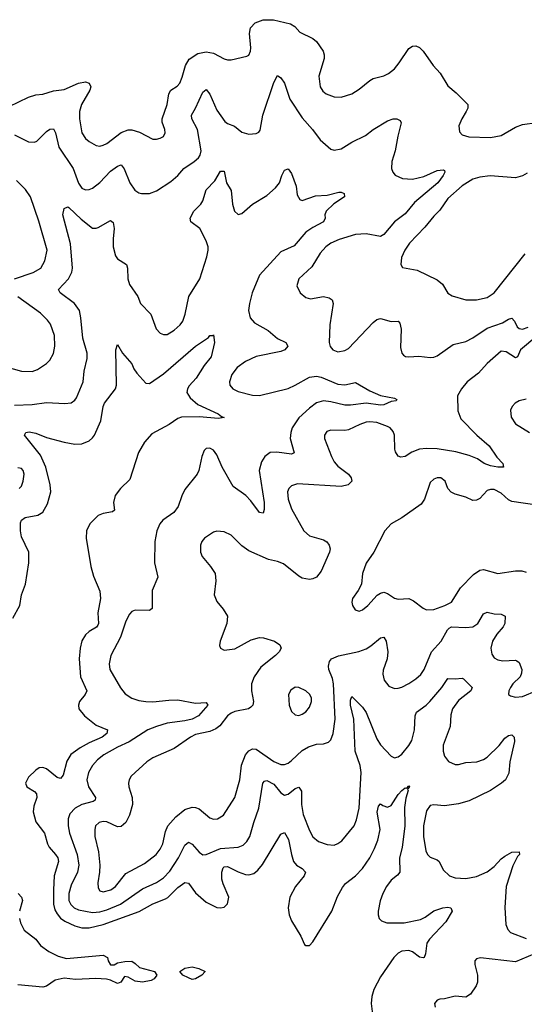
# Model space of a CAD drawing. Header units: inches. Extents: x 1649636 to 1815363, y 506543 to 641975.
# Tile 596 of 656: x 1760680 to 1763520, y 593386 to 598928. Entities that reach past the tile are written whole.
import ezdxf

# ---------------------------------------------------------------- set-up
doc = ezdxf.new("R2010")
doc.units = ezdxf.units.IN
doc.header["$MEASUREMENT"] = 0
doc.layers.add('B7569', color=7, linetype='Continuous')

msp = doc.modelspace()

# ---------------------------------------------------------------- linework, layer by layer
at = {"layer": 'B7569', "color": 5}
for points, elevation in [([(1760620.6, 598439.4), (1760730, 598491.4), (1760770, 598504), (1760810, 598508.8), (1760870, 598527.9), (1760930, 598534.7), (1761010, 598571.2), (1761050, 598577.3), (1761070.2, 598570.2), (1761079.6, 598550), (1761074.4, 598530), (1761027.6, 598450), (1761016.8, 598410), (1761016, 598370), (1761029.2, 598290), (1761050, 598259.5), (1761070, 598241.7), (1761110, 598218.9), (1761130, 598216.5), (1761150, 598221.5), (1761170, 598230.2), (1761250, 598293.5), (1761290, 598307.8), (1761310, 598306.8), (1761354.1, 598294.1), (1761430, 598255.8), (1761450, 598254.9), (1761470, 598260.5), (1761489.5, 598270.5), (1761498, 598290), (1761496.2, 598310), (1761482.2, 598350), (1761482.4, 598370), (1761509.8, 598450), (1761519.8, 598510), (1761530, 598531.5), (1761566.4, 598553.6), (1761580.4, 598570), (1761595, 598605), (1761612.2, 598670), (1761634.2, 598705.8), (1761683.1, 598736.9), (1761730, 598747.4), (1761770, 598739.3), (1761830, 598707.9), (1761850, 598702), (1761870, 598701.5), (1761958.6, 598721.4), (1761970, 598727.7), (1761978.5, 598750), (1761980.3, 598770), (1761972.4, 598850), (1761978.5, 598881.5), (1762005.1, 598910), (1762050, 598926.1), (1762107.5, 598927.5), (1762204.1, 598904.1), (1762228, 598890), (1762257, 598857), (1762330, 598821.3), (1762350, 598804.9), (1762387.4, 598750), (1762394, 598730), (1762394, 598710), (1762364, 598610), (1762370.3, 598550.3), (1762385.7, 598525.7), (1762404.9, 598510), (1762450, 598493.1), (1762490, 598491.7), (1762549.3, 598510), (1762590, 598536.5), (1762650, 598585.7), (1762670, 598596.5), (1762730, 598611.7), (1762754.7, 598625.3), (1762788.5, 598651.5), (1762815.9, 598684.1), (1762870, 598764.9), (1762890, 598778), (1762910, 598780.3), (1762930, 598771.8), (1762951.1, 598751.1), (1763007.2, 598670), (1763046.3, 598626.3), (1763090, 598556), (1763136.4, 598516.4), (1763202.4, 598450), (1763201.1, 598430), (1763192.9, 598410), (1763167.6, 598370), (1763152.2, 598330), (1763155.8, 598295.8), (1763170, 598280.4), (1763208.5, 598268.5), (1763330, 598263.8), (1763390, 598276.5), (1763470, 598322.7), (1763510, 598337), (1763590, 598348.2)], 580), ([(1760650, 598279.5), (1760730, 598240.2), (1760762.2, 598237.8), (1760775.9, 598244.1), (1760830, 598298.7), (1760850, 598312), (1760870, 598312.4), (1760880.3, 598290), (1760900.1, 598210), (1760979.8, 598090), (1761010, 598007), (1761030, 597979.6), (1761050, 597970.2), (1761070, 597971.3), (1761090, 597979.2), (1761130, 598011), (1761190, 598074.6), (1761230, 598103.5), (1761250, 598110.2), (1761268.4, 598088.4), (1761299.6, 598010), (1761327.6, 597967.6), (1761350, 597953.4), (1761364.7, 597950), (1761410, 597948.9), (1761450, 597964), (1761530, 598016.1), (1761569.7, 598050), (1761603.5, 598090), (1761661.1, 598130), (1761685.4, 598150), (1761695.5, 598164.5), (1761701.1, 598190), (1761680.5, 598310), (1761649.2, 598370), (1761646.5, 598390), (1761670, 598430.3), (1761710, 598518.9), (1761730, 598534.4), (1761750, 598508.9), (1761790, 598419.2), (1761834.7, 598354.7), (1761850, 598343.5), (1761887.8, 598327.8), (1761930, 598294.3), (1761970, 598283.6), (1762010, 598287), (1762024.9, 598295.1), (1762033.8, 598306.2), (1762047.8, 598390), (1762110, 598573.4), (1762130, 598612.7), (1762150, 598599.5), (1762171, 598571), (1762199.4, 598479.4), (1762270, 598374.7), (1762327.1, 598310), (1762371.1, 598251.1), (1762430, 598199.3), (1762450, 598192.4), (1762490, 598200.3), (1762550, 598238.3), (1762625.1, 598274.9), (1762670, 598309), (1762750, 598359), (1762782, 598370), (1762802, 598370), (1762820.5, 598360.5), (1762827.7, 598347.7), (1762807.1, 598272.9), (1762792.8, 598190), (1762773.6, 598130), (1762772.8, 598090), (1762779.5, 598070), (1762793, 598053), (1762834, 598034), (1762890, 598030.1), (1762954.2, 598045.8), (1763030, 598079.2), (1763062.8, 598082.8), (1763070, 598078), (1763072.7, 598070), (1763062.6, 598050), (1763033.8, 598010), (1762901.6, 597898.4), (1762850, 597834), (1762790, 597789.8), (1762730, 597717.8), (1762710, 597708.2), (1762630, 597722), (1762570, 597719.5), (1762477.6, 597690), (1762430.1, 597669.9), (1762402.3, 597650), (1762370, 597613.7), (1762323.7, 597536.3), (1762250.4, 597470), (1762239.3, 597430), (1762258, 597390), (1762290, 597363.8), (1762316.7, 597356.7), (1762390, 597368.9), (1762421.8, 597361.8), (1762438.7, 597350), (1762444.4, 597330), (1762424.8, 597210), (1762422.3, 597110), (1762428.1, 597088.1), (1762441.6, 597070), (1762470, 597058), (1762510, 597065.2), (1762530, 597077.4), (1762670, 597223.1), (1762690, 597241.1), (1762710, 597245.3), (1762770, 597228.8), (1762810, 597230.4), (1762819.6, 597219.6), (1762826.5, 597186.5), (1762823.2, 597083.2), (1762830.4, 597050.3), (1762840.3, 597040.3), (1762852.1, 597032.1), (1762870, 597030.3), (1762926.6, 597033.4), (1762990, 597026.3), (1763010, 597027.6), (1763030, 597035.5), (1763120, 597100), (1763190, 597116), (1763230, 597136.3), (1763310, 597192.1), (1763397.6, 597222.4), (1763430, 597241.3), (1763450, 597247.7), (1763465.5, 597230), (1763479.9, 597199.9), (1763490, 597190.4), (1763510, 597186), (1763542, 597198)], 560), ([(1760650, 596758.2), (1760750, 596762.6), (1760830, 596772.6), (1760933.2, 596766.8), (1760970, 596771.7), (1760990, 596786.7), (1760999.7, 596800.3), (1761036.4, 596890), (1761041.7, 596950), (1761059.6, 597020.4), (1761060.3, 597050), (1761035, 597135), (1761024.1, 597250), (1761016.2, 597290), (1760988.7, 597330), (1760908.2, 597390), (1760898.9, 597410), (1760953.8, 597470), (1760972.5, 597507.5), (1760976.4, 597530), (1760965.7, 597665.7), (1760923.4, 597830), (1760930, 597864.4), (1760950, 597874.2), (1760956.1, 597870), (1761024.8, 597804.8), (1761090, 597754.9), (1761110, 597753.4), (1761121.8, 597758.2), (1761190, 597797.1), (1761206.6, 597786.6), (1761211.8, 597751.8), (1761204.9, 597695.1), (1761205, 597650), (1761219, 597599), (1761230, 597582.6), (1761281.6, 597550), (1761287.2, 597530), (1761289, 597469), (1761297.2, 597437.2), (1761345.5, 597370), (1761359.3, 597330), (1761417.1, 597270), (1761447.6, 597187.6), (1761470, 597163), (1761490, 597155.8), (1761510, 597156.5), (1761550, 597179.6), (1761582.7, 597210), (1761597.2, 597230), (1761610.9, 597270), (1761630.8, 597370), (1761694.5, 597470), (1761733.5, 597593.5), (1761741.4, 597630), (1761740.8, 597650), (1761730, 597682.9), (1761693.2, 597753.2), (1761642.7, 597790), (1761639.6, 597810), (1761659.7, 597850), (1761698.7, 597890), (1761710, 597907.7), (1761729.8, 597970), (1761778.5, 598021.5), (1761810, 598074.4), (1761830, 598074.9), (1761843, 598010), (1761870, 597966), (1761877.6, 597890), (1761887.9, 597850), (1761910, 597832), (1761930, 597836), (1761990, 597888.9), (1762070, 597937.3), (1762119.5, 597980.5), (1762142.2, 598010), (1762154.3, 598050), (1762170, 598080.5), (1762190, 598087.7), (1762210, 598062.8), (1762234.9, 597990), (1762241.3, 597941.3), (1762255.5, 597915.5), (1762270, 597910.5), (1762343.7, 597936.3), (1762410, 597939.3), (1762476.5, 597956.5), (1762490, 597957.2), (1762506, 597950), (1762508.4, 597930), (1762448.6, 597891.4), (1762404.6, 597850), (1762397, 597830), (1762398.4, 597810), (1762390.5, 597790), (1762330, 597758.5), (1762290, 597731.5), (1762224.3, 597655.7), (1762150, 597621), (1762030.1, 597489.9), (1761988.5, 597390), (1761973.1, 597330), (1761967.9, 597290), (1761977.3, 597250), (1762001.2, 597221.2), (1762078, 597178), (1762130, 597134.2), (1762178, 597110), (1762188.5, 597090), (1762172, 597070), (1762150, 597059.4), (1762010, 597031.1), (1761950, 597004.1), (1761903.6, 596970), (1761872.9, 596930), (1761860.3, 596890), (1761862.6, 596870), (1761879.5, 596850), (1761910, 596835.2), (1761990, 596815.2), (1762030, 596813.4), (1762190, 596852.8), (1762230, 596870.1), (1762310, 596915.4), (1762350, 596921.5), (1762375.6, 596915.6), (1762470, 596876.6), (1762510, 596873.2), (1762570, 596884.9), (1762650, 596839.6), (1762710, 596811.7), (1762790, 596798), (1762802.8, 596790), (1762798, 596782), (1762770, 596779.5), (1762730, 596760.9), (1762710, 596758.4), (1762630, 596769.9), (1762542.4, 596757.6), (1762510, 596757.9), (1762430, 596777.6), (1762390, 596782), (1762350, 596771.1), (1762310, 596741.7), (1762250, 596687.2), (1762212.7, 596630), (1762205.2, 596605.2), (1762202.7, 596570), (1762223.8, 596490), (1762210, 596483.1), (1762126.5, 596493.5), (1762090, 596490.8), (1762058.9, 596470), (1762040.7, 596439.3), (1762028.2, 596390), (1762056.6, 596210), (1762055.5, 596170), (1762050, 596149.4), (1762030, 596153.6), (1761980.5, 596220.5), (1761952.2, 596250), (1761880.8, 596300.8), (1761819.7, 596410), (1761790, 596479.3), (1761770, 596505.6), (1761750, 596515.8), (1761730, 596515.1), (1761717.4, 596502.6), (1761704.6, 596470), (1761688.2, 596390), (1761678, 596370), (1761610, 596282.7), (1761592.3, 596247.7), (1761572.4, 596187.6), (1761546.6, 596153.4), (1761485.3, 596110), (1761469.2, 596090), (1761451.3, 596050), (1761441.2, 595990), (1761438.6, 595870), (1761456.5, 595790), (1761425.7, 595714.3), (1761426, 595614), (1761410, 595601.6), (1761330, 595604.4), (1761310, 595596.3), (1761297.5, 595582.5), (1761277.7, 595542.3), (1761247.8, 595452.2), (1761193.6, 595350), (1761183.2, 595303.2), (1761187.4, 595270), (1761247.4, 595167.4), (1761274.1, 595134.1), (1761310, 595109.1), (1761350, 595096.2), (1761390.1, 595090.1), (1761430, 595088.9), (1761518.3, 595098.3), (1761570, 595099), (1761670, 595080.2), (1761730, 595084), (1761738.4, 595070), (1761686, 595010), (1761650, 594991.8), (1761610, 594981.2), (1761510, 594968.1), (1761450, 594950.4), (1761400.7, 594930), (1761296.6, 594863.4), (1761230, 594832.9), (1761153.4, 594790), (1761117.3, 594762.7), (1761090.2, 594730), (1761067.1, 594690), (1761058.3, 594650), (1761067.8, 594610), (1761107.2, 594550), (1761104.1, 594535.9), (1761093.3, 594526.7), (1761030.1, 594509.9), (1760992.8, 594490), (1760961.5, 594458.5), (1760951.9, 594430), (1760952.6, 594390), (1760959.8, 594350), (1761002.3, 594230), (1761011.8, 594170), (1761005.1, 594130), (1760970, 594055.8), (1760957.2, 594010), (1760956.8, 593970), (1760967.7, 593947.7), (1760986.4, 593930), (1761010, 593918.1), (1761090, 593902.3), (1761130, 593906.6), (1761170, 593917.8), (1761248, 593950), (1761370, 594036.8), (1761450, 594072.1), (1761490, 594097.6), (1761524.1, 594135.9), (1761574.1, 594210), (1761610, 594282.6), (1761630, 594298), (1761650, 594287.1), (1761690, 594241.8), (1761710, 594228.2), (1761730, 594229.3), (1761810, 594263.7), (1761909.2, 594270.8), (1761937.8, 594282.2), (1761958.4, 594301.6), (1761974.8, 594330), (1761996.8, 594410), (1762026.6, 594490), (1762048.7, 594631.3), (1762058.2, 594641.8), (1762070, 594646.2), (1762110, 594624.2), (1762150, 594576.9), (1762170, 594563.9), (1762190, 594569.3), (1762230, 594600.7), (1762250, 594608.8), (1762265.6, 594585.6), (1762266.2, 594510), (1762275.1, 594455.1), (1762310, 594364.4), (1762329.5, 594329.4), (1762362.2, 594302.2), (1762410, 594286), (1762450, 594282.6), (1762470, 594290.3), (1762492.9, 594307.1), (1762561.5, 594390), (1762575.6, 594424.4), (1762589.9, 594490.1), (1762601.9, 594690), (1762595.2, 594730), (1762568.8, 594810), (1762560.9, 594990), (1762542.4, 595070), (1762542.4, 595097.6), (1762550, 595119.1), (1762610, 595058), (1762630, 595027.6), (1762690, 594879.5), (1762710, 594845.8), (1762770, 594782.6), (1762790, 594773.1), (1762810, 594779), (1762830, 594794), (1762870, 594842.3), (1762886, 594870), (1762902.6, 594930), (1762905.2, 595010), (1762912.8, 595030), (1762967.8, 595070), (1762987.3, 595090), (1763055.5, 595170), (1763090, 595220.5), (1763130, 595217.6), (1763170, 595222), (1763177.6, 595217.6), (1763226.4, 595170), (1763219.6, 595150), (1763150, 595096.2), (1763114.8, 595050), (1763105.5, 595014.5), (1763102.5, 594950), (1763063.9, 594843.9), (1763062.3, 594810), (1763070, 594782.4), (1763092.5, 594752.5), (1763130, 594735), (1763150, 594735.4), (1763190, 594746.3), (1763252.3, 594750), (1763290, 594764.2), (1763310, 594777.3), (1763378, 594842), (1763410, 594884), (1763430, 594899.2), (1763450, 594902), (1763463.1, 594890), (1763464.8, 594864.8), (1763438.2, 594750), (1763433.1, 594686.9), (1763414.6, 594650), (1763391.5, 594630), (1763330, 594589.2), (1763210, 594532.1), (1763150, 594514.8), (1763070, 594502.9), (1763010, 594508.3), (1762990, 594504.7), (1762970, 594475.1), (1762952, 594390), (1762952, 594330), (1762966.5, 594250), (1762974.6, 594230), (1762990, 594214.6), (1763030, 594199.6), (1763041.1, 594190), (1763062.6, 594142.6), (1763098, 594110), (1763130, 594097.3), (1763190, 594093.8), (1763250, 594105.4), (1763310, 594132.6), (1763350, 594161.8), (1763390, 594205.4), (1763410, 594220.7), (1763450, 594242.3), (1763490, 594244.7), (1763493.7, 594230), (1763482.2, 594217.8), (1763454.9, 594165.1), (1763417.2, 594050), (1763410.1, 593930.1), (1763416.2, 593836.2), (1763426.9, 593806.9), (1763442, 593790), (1763530, 593755.8)], 540), ([(1763535.4, 598064.6), (1763510, 598048.5), (1763470, 598038.4), (1763328.2, 598048.2), (1763270, 598042.2), (1763230, 598029.8), (1763170, 597992.2), (1763090, 597920.3), (1763044.8, 597855.2), (1763010, 597822.4), (1762960.7, 597759.3), (1762874, 597670), (1762847.6, 597630), (1762828.8, 597590), (1762825.5, 597550), (1762833.7, 597533.7), (1762917.2, 597517.2), (1763030, 597463.7), (1763059.4, 597439.4), (1763088.6, 597388.6), (1763113.7, 597373.7), (1763190, 597350.3), (1763250.2, 597350.2), (1763310, 597364.5), (1763350, 597390.2), (1763525.1, 597610)], 580), ([(1760651.4, 597468.6), (1760756.1, 597503.9), (1760798.3, 597530), (1760822, 597570), (1760833.8, 597630), (1760787, 597793), (1760740.2, 597930), (1760712.8, 597972.8), (1760662.5, 598022.5)], 560), ([(1760596.6, 596976.6), (1760690, 596949.2), (1760750, 596947.2), (1760780.5, 596959.5), (1760830, 596992.9), (1760850, 597011.8), (1760870, 597048.2), (1760877.5, 597090), (1760875.2, 597150), (1760853.5, 597213.5), (1760837, 597237), (1760796.7, 597276.6), (1760668.6, 597368.6)], 560), ([(1760640.2, 595559.8), (1760680.3, 595630), (1760689.2, 595690), (1760712.2, 595750), (1760731.9, 595870), (1760731.8, 595930), (1760690, 596016.2), (1760683.6, 596050), (1760683.9, 596096.1), (1760689, 596111), (1760710, 596125.5), (1760781, 596139), (1760810, 596156.5), (1760836.9, 596203.1), (1760854.6, 596270), (1760850.5, 596310), (1760826.6, 596410), (1760795.9, 596475.9), (1760707.3, 596590), (1760714.8, 596605.2), (1760732.9, 596607.1), (1760770, 596600.1), (1760830, 596576.6), (1760930, 596549.4), (1760990, 596538.8), (1761030, 596540.8), (1761070, 596557.5), (1761090, 596573.6), (1761101, 596590), (1761136.8, 596670), (1761149.4, 596750), (1761157.1, 596770), (1761218.6, 596850), (1761223.7, 596870), (1761221.1, 597070), (1761230, 597098.8), (1761257.4, 597050), (1761310, 596990.3), (1761321.9, 596961.9), (1761338.5, 596938.5), (1761390, 596882.7), (1761410, 596879.6), (1761490, 596935), (1761670, 597090.3), (1761741.6, 597138.4), (1761750, 597150.6), (1761769, 597151), (1761770, 597154), (1761776, 597110), (1761756.5, 597030), (1761718.5, 596981.5), (1761673.7, 596910), (1761633.2, 596866.9), (1761623.5, 596850), (1761620.6, 596830), (1761638.5, 596798.5), (1761682.5, 596762.5), (1761797.3, 596710), (1761815.1, 596695.1), (1761831.3, 596688.7), (1761797.7, 596682.3), (1761692.5, 596692.5), (1761590, 596690.8), (1761570, 596683.5), (1761520.3, 596650), (1761423.7, 596596.3), (1761382, 596550), (1761348.8, 596491.2), (1761300.4, 596339.6), (1761246.9, 596290), (1761217.6, 596250), (1761208.2, 596210), (1761212.8, 596167.2), (1761202.3, 596157.7), (1761150, 596148.8), (1761122.3, 596137.7), (1761074.4, 596090), (1761054.8, 596050), (1761053.4, 596010), (1761080.2, 595850), (1761095.6, 595795.6), (1761130, 595710.8), (1761135.2, 595670), (1761120.2, 595590), (1761123.8, 595530), (1761119.8, 595520.2), (1761112.2, 595507.8), (1761070, 595483.5), (1761050, 595466.2), (1761029.1, 595430.9), (1761019.2, 595390), (1761015, 595330), (1761022.7, 595230), (1761057.6, 595150), (1761049.1, 595130), (1761016.9, 595090), (1761010.3, 595070), (1761012.8, 595050), (1761045, 595010), (1761110, 594957.8), (1761174, 594930), (1761170.3, 594910.3), (1761144.4, 594890), (1761070, 594858), (1761019.7, 594830), (1760967, 594793), (1760945.9, 594754.1), (1760925.1, 594674.9), (1760910, 594656.4), (1760890, 594662), (1760830, 594711.9), (1760810, 594718.7), (1760790, 594716.8), (1760770, 594704.4), (1760730, 594664), (1760712.4, 594630), (1760720.3, 594610), (1760763.6, 594583.6), (1760773.4, 594570), (1760775.8, 594550), (1760758.7, 594501.3), (1760754.7, 594470), (1760770, 594412.4), (1760818.8, 594350), (1760835.3, 594290), (1760845.2, 594270), (1760881.8, 594230), (1760894.3, 594210), (1760897.9, 594190), (1760872.8, 594110), (1760869.3, 594030), (1760870.1, 593950), (1760878.1, 593918.1), (1760890, 593894.5), (1760910.1, 593870.1), (1760933.5, 593853.5), (1760990, 593828), (1761030, 593816.3), (1761070, 593817.5), (1761150, 593835.4), (1761352, 593908.1), (1761430, 593952.4), (1761501, 593979), (1761513.4, 593986.5), (1761570, 594044.2), (1761610, 594072), (1761630, 594068), (1761670, 594013.6), (1761730, 593961.5), (1761790, 593931.8), (1761810, 593928.9), (1761830, 593933.7), (1761848.6, 593951.4), (1761856.1, 593990), (1761824.4, 594064.4), (1761818.1, 594090), (1761818.3, 594130), (1761825.4, 594154.6), (1761830, 594160.3), (1761850, 594162.6), (1761910, 594130.9), (1761950, 594117.3), (1761970, 594115), (1761997, 594123), (1762019.4, 594140.6), (1762046.4, 594173.6), (1762150, 594343), (1762170, 594352.7), (1762193.1, 594313.1), (1762208.6, 594228.6), (1762221.3, 594190), (1762237.6, 594170), (1762268.8, 594150), (1762287.6, 594130), (1762280.2, 594110), (1762232.8, 594050), (1762200.2, 593990), (1762190.2, 593930), (1762196, 593890), (1762210, 593855.8), (1762262.6, 593770), (1762283.4, 593723.4), (1762290, 593716.3), (1762310, 593717.1), (1762330, 593738), (1762435.8, 593910), (1762467.8, 593992.2), (1762496, 594044), (1762514.1, 594065.9), (1762569.8, 594110), (1762609.4, 594150.6), (1762649.8, 594210), (1762677.1, 594262.9), (1762695.2, 594310), (1762708.3, 594370), (1762692.1, 594467.9), (1762699.5, 594500.5), (1762710, 594514.9), (1762724.4, 594504.4), (1762750, 594496.5), (1762770, 594504.4), (1762810, 594567.4), (1762830, 594590.2), (1762850, 594603.8), (1762858, 594602), (1762870, 594616), (1762873.7, 594613.7), (1762870, 594602), (1762862.8, 594597.2), (1762865.5, 594590), (1762853.5, 594546.5), (1762845.8, 594494.2), (1762846.9, 594390), (1762832, 594268), (1762817.8, 594210), (1762819.6, 594130), (1762806.5, 594113.5), (1762770, 594085.4), (1762743.5, 594050), (1762722.9, 594010), (1762708.9, 593968.9), (1762697.6, 593910), (1762697.1, 593890), (1762703, 593870), (1762715.6, 593855.6), (1762745.2, 593845.2), (1762843.8, 593843.8), (1762936.4, 593863.6), (1762962.7, 593877.3), (1763010, 593913.1), (1763061.2, 593930), (1763090, 593933.8), (1763106, 593930), (1763114.4, 593910), (1763078.4, 593850), (1762987, 593753), (1762971.2, 593730), (1762962.8, 593670), (1762955.5, 593650), (1762950, 593647.1), (1762930, 593652.4), (1762890, 593681.4), (1762870, 593689.8), (1762830, 593684.4), (1762810, 593673.2), (1762784.7, 593650), (1762710, 593541.7), (1762673, 593470), (1762661.6, 593430), (1762657.3, 593390), (1762665.3, 593330)], 520), ([(1763590, 597146.9), (1763499, 597070), (1763480.7, 597030), (1763470, 597024.2), (1763418.1, 597058.1), (1763390, 597061.4), (1763310, 596991.9), (1763262.7, 596937.3), (1763198.2, 596890), (1763167, 596850), (1763144.7, 596810), (1763146.3, 596726.3), (1763162, 596682), (1763252.4, 596590), (1763322.8, 596530), (1763365.3, 596465.3), (1763399.3, 596430), (1763402, 596410), (1763371.1, 596408.9), (1763330, 596416.2), (1763293.3, 596430), (1763255.5, 596455.5), (1763210, 596475.3), (1763134.8, 596494.8), (1763030, 596513.1), (1762970, 596514.3), (1762930, 596509.8), (1762887.1, 596493), (1762850, 596469.8), (1762825.3, 596465.3), (1762810, 596471.8), (1762795.2, 596495.2), (1762790.9, 596510.9), (1762788.9, 596588.9), (1762780.9, 596610), (1762764, 596630), (1762750, 596638.5), (1762690, 596660.8), (1762650, 596665.2), (1762630, 596661.9), (1762594, 596650), (1762530, 596619), (1762510, 596614.8), (1762430, 596618.3), (1762408, 596610), (1762395.8, 596590), (1762394.9, 596570), (1762434.3, 596470), (1762450, 596438.9), (1762470, 596414.4), (1762530.3, 596370), (1762546, 596350), (1762548.5, 596330), (1762527.7, 596310), (1762490, 596301.1), (1762244.1, 596315.9), (1762210, 596303.5), (1762194.6, 596290), (1762186.4, 596270), (1762190.2, 596230), (1762210, 596175.5), (1762278.9, 596050), (1762310, 596023.6), (1762390, 596000.3), (1762408.1, 595988.1), (1762421.1, 595970), (1762426.3, 595950), (1762424, 595930), (1762376.8, 595823.2), (1762350.2, 595789.8), (1762330, 595780.4), (1762310, 595777.6), (1762270, 595785.3), (1762250, 595796.1), (1762164.6, 595864.6), (1762130, 595878.2), (1762079.3, 595890), (1761970, 595938), (1761930, 595966.9), (1761870, 596026.3), (1761830, 596045.4), (1761790, 596049.7), (1761770, 596044), (1761720.4, 596010), (1761704.9, 595990), (1761696.5, 595970), (1761697, 595930), (1761707, 595907), (1761754.4, 595850), (1761779.5, 595810), (1761783.7, 595770), (1761773.7, 595690), (1761790, 595653.4), (1761824.9, 595610), (1761848.5, 595570), (1761844.9, 595530), (1761807.3, 595430), (1761805.2, 595405.2), (1761810.7, 595390.7), (1761830, 595378.8), (1761890, 595386.7), (1761983.3, 595436.7), (1762030, 595450.2), (1762051.4, 595448.6), (1762113.4, 595430), (1762143, 595410), (1762150.5, 595390), (1762139.5, 595370), (1762118.9, 595350), (1762036.4, 595283.6), (1761999.8, 595230), (1761984.1, 595190), (1761984.6, 595150), (1761995, 595090), (1761991.4, 595070), (1761981.1, 595058.9), (1761967.3, 595050), (1761890, 595033.8), (1761870, 595024.6), (1761850, 595009.8), (1761806.2, 594953.9), (1761784, 594936), (1761750, 594921.9), (1761670, 594904.7), (1761641.3, 594890), (1761550, 594826.4), (1761430, 594774.2), (1761394.6, 594750), (1761307, 594670), (1761296, 594650), (1761291.7, 594630), (1761294, 594610), (1761313.4, 594550), (1761315.2, 594510), (1761298.5, 594450), (1761277.8, 594410), (1761250, 594387.8), (1761230, 594385.6), (1761170, 594412.4), (1761150, 594415), (1761126.4, 594410), (1761106.2, 594390), (1761102, 594370), (1761103.5, 594330), (1761123.6, 594243.6), (1761130.2, 594170), (1761129.4, 594130), (1761119.7, 594070), (1761122, 594042), (1761130, 594025.3), (1761150, 594019.7), (1761192.4, 594030), (1761218, 594050), (1761277.5, 594122.5), (1761381.7, 594178.3), (1761447.9, 594230), (1761470, 594258.5), (1761486, 594290), (1761500.5, 594359.5), (1761513.3, 594390), (1761559.4, 594440.6), (1761610, 594482), (1761650, 594496.3), (1761670, 594494.7), (1761690, 594485.8), (1761750, 594436.5), (1761770, 594428.8), (1761793.2, 594430), (1761827.6, 594450), (1761890.7, 594550), (1761918.1, 594650), (1761927.6, 594732.4), (1761949.8, 594790), (1761970, 594813.6), (1761990, 594823.8), (1762010, 594822), (1762110, 594752.7), (1762150, 594736.3), (1762170, 594736.3), (1762190, 594743.2), (1762210, 594757.5), (1762270, 594815.2), (1762304.4, 594835.6), (1762350, 594850.2), (1762390, 594851.5), (1762418.3, 594861.7), (1762430, 594874.4), (1762444, 594910), (1762455.2, 594990), (1762446.2, 595190), (1762439.6, 595219.6), (1762419.6, 595270), (1762417.2, 595290), (1762423.9, 595316.1), (1762435.4, 595330), (1762473.4, 595346.6), (1762587.7, 595372.3), (1762630, 595387), (1762656.7, 595403.3), (1762710, 595449), (1762730, 595451.7), (1762741.8, 595430), (1762752.5, 595370), (1762747.8, 595330), (1762726.3, 595266.3), (1762724.5, 595244.4), (1762730.2, 595210.2), (1762756.7, 595176.7), (1762790, 595163.7), (1762810, 595164.6), (1762830, 595170.3), (1762870, 595192.3), (1762910, 595217.8), (1762937.8, 595242.2), (1762957, 595270), (1762997.4, 595370), (1763052.7, 595430), (1763087.1, 595493), (1763097.2, 595502.8), (1763110, 595510.2), (1763190, 595506), (1763230, 595511.3), (1763257.6, 595530), (1763290, 595583.7), (1763310, 595592.7), (1763350, 595582.9), (1763390, 595582.7), (1763411.2, 595571.2), (1763410.2, 595530), (1763400.2, 595510), (1763364.6, 595470), (1763341.4, 595430), (1763331.6, 595390), (1763337.2, 595357.2), (1763350, 595336.9), (1763370, 595324.7), (1763399.1, 595319.1), (1763470, 595322.2), (1763478.4, 595318.4), (1763491.1, 595310), (1763505.4, 595270), (1763504.7, 595250), (1763497.3, 595230), (1763455.8, 595190), (1763441.3, 595170), (1763432.7, 595150), (1763431, 595130), (1763442, 595122), (1763470, 595114.4), (1763510, 595118), (1763590, 595152.7)], 560), ([(1763530, 596791.3), (1763490, 596781.6), (1763467.7, 596770), (1763450.6, 596750), (1763441.6, 596730), (1763446.7, 596690), (1763470, 596653), (1763550, 596603.8)], 580), ([(1760677.2, 596290), (1760690, 596302.8), (1760699.6, 596330), (1760704.2, 596370), (1760699.6, 596390), (1760690, 596402), (1760670, 596405.6)], 540), ([(1763590, 596195), (1763450, 596215.1), (1763430, 596226), (1763390, 596262.7), (1763350, 596282.8), (1763330, 596284.2), (1763310, 596277.3), (1763270, 596233.3), (1763250, 596222.7), (1763230, 596221.5), (1763190, 596240.4), (1763130, 596256.9), (1763107.7, 596267.7), (1763089.8, 596289.8), (1763074.7, 596330), (1763050, 596349.6), (1763030, 596349.6), (1763010, 596342.4), (1762990, 596322.7), (1762958, 596230), (1762939, 596201), (1762830, 596123.7), (1762770.8, 596090), (1762735.5, 596050), (1762672.2, 595930), (1762630, 595869.3), (1762608.8, 595810), (1762603, 595750), (1762584.7, 595715.3), (1762552.4, 595670), (1762548.9, 595650), (1762552.7, 595630), (1762567.1, 595607.1), (1762590, 595599.3), (1762610, 595606.7), (1762639.5, 595630), (1762692.1, 595687.9), (1762710, 595700.4), (1762730, 595704.9), (1762750, 595698.4), (1762790, 595672.2), (1762810, 595667), (1762870.8, 595670), (1762896.7, 595656.7), (1762950, 595615.3), (1762970, 595606.3), (1763010, 595608.2), (1763071.8, 595630), (1763109.9, 595650.1), (1763161, 595730), (1763234.6, 595805.4), (1763270, 595830.2), (1763290, 595833.6), (1763370, 595811.6), (1763470, 595824.9), (1763505, 595824.9), (1763530, 595818.9)], 580), ([(1760670.4, 594010), (1760690.2, 593990), (1760695, 593970), (1760679, 593910)], 480), ([(1760678.3, 593870), (1760684.8, 593844.8), (1760704.2, 593804.2), (1760770, 593752), (1760797.5, 593717.5), (1760843.5, 593683.5), (1760896.8, 593656.8), (1760943.5, 593643.5), (1761150, 593662.4), (1761174, 593650), (1761177.3, 593630), (1761190, 593608.4), (1761211.5, 593608.5), (1761230, 593618.8), (1761272.1, 593627.9), (1761310, 593628.2), (1761330, 593616.3), (1761353.3, 593593.3), (1761438, 593570), (1761450.8, 593550), (1761436.3, 593530), (1761419.4, 593520.6), (1761370, 593511.5), (1761330, 593515.6), (1761290, 593539.5), (1761270, 593542.7), (1761248.8, 593511.2), (1761230, 593503.1), (1761190, 593522.6), (1761167.8, 593527.8), (1761108.3, 593531.7), (1760994, 593526), (1760930, 593533), (1760878.9, 593521.1), (1760830, 593488.2), (1760810, 593483.1), (1760670, 593495.1)], 480), ([(1763576.3, 593670), (1763470, 593625.2), (1763272.5, 593647.5), (1763250, 593642.7), (1763240.5, 593630), (1763241.3, 593610), (1763256.9, 593550), (1763256.9, 593510), (1763248.8, 593490), (1763217.4, 593442.6), (1763190, 593426), (1763130, 593432.4), (1763070, 593416.9), (1763044.9, 593415.1), (1763030, 593409), (1763014.8, 593390), (1763018.8, 593370)], 540)]:
    msp.add_lwpolyline(points, dxfattribs=dict(at, elevation=elevation))
for points, elevation in [([(1762230, 595171.8), (1762205.5, 595154.5), (1762193, 595130), (1762197, 595070), (1762210, 595034.8), (1762230, 595015.5), (1762250, 595012.2), (1762270, 595018.9), (1762290, 595032), (1762310, 595059.3), (1762321.5, 595090), (1762321.7, 595110), (1762312.8, 595130), (1762290, 595149.6), (1762250, 595169.5)], 580), ([(1761650, 593526.6), (1761630, 593534.7), (1761597.2, 593550), (1761581.2, 593570), (1761609.2, 593590), (1761650, 593597.4), (1761688.6, 593588.6), (1761722.8, 593570), (1761704, 593550), (1761670, 593529.6)], 480)]:
    msp.add_lwpolyline(points, close=True, dxfattribs=dict(at, elevation=elevation))

doc.saveas('drawing.dxf')
